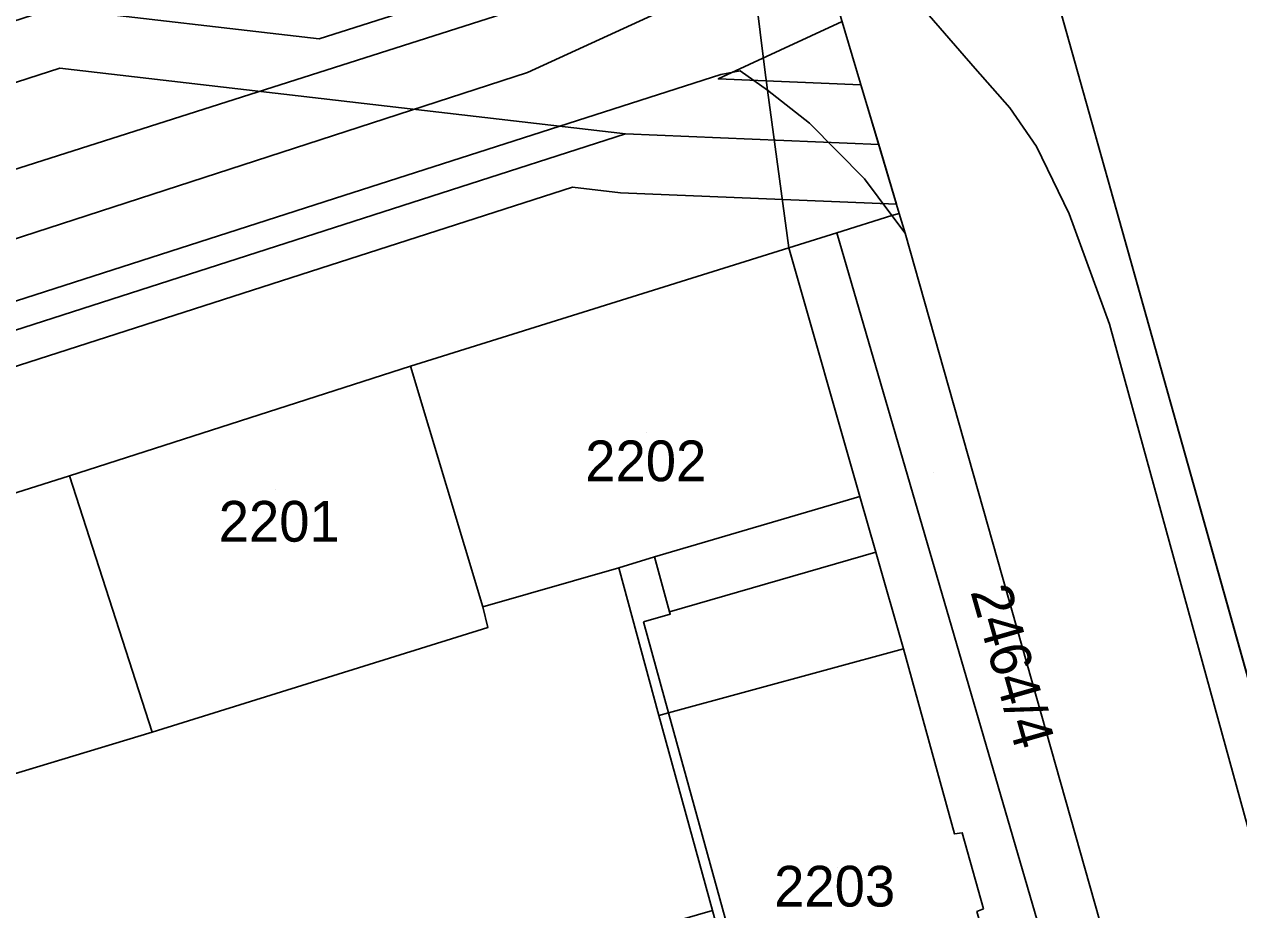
# Model space of a CAD drawing. Extents: x -263423 to -261326, y -1240067 to -1237864.
# Drawn here: x -262302.9 to -262243.2, y -1238643.2 to -1238599.7 of the extents above; entities that cross this region are included whole.
import ezdxf

# ---------------------------------------------------------------- set-up
doc = ezdxf.new("R2010")
doc.units = 0
for name, color, linetype in [('body_kn', 7, 'Continuous'), ('kladpar_druhypozemkov', 7, 'Continuous'), ('kladpar_hranice', 7, 'Continuous'), ('kladpar_parcelnecisla', 7, 'Continuous'), ('kladpar_plochy', 7, 'Continuous'), ('tarchy_linie', 7, 'Continuous'), ('zappar_hrandruhpozemk', 7, 'Continuous')]:
    doc.layers.add(name, color=color, linetype=linetype)

msp = doc.modelspace()

# ---------------------------------------------------------------- linework, layer by layer
at = {"layer": 'body_kn'}
for p, q in [((-262288.42, -1238600.43), (-262288.42, -1238600.43)), ((-262301.16, -1238601.86), (-262301.16, -1238601.86)), ((-262278.18, -1238602.08), (-262278.18, -1238602.08)), ((-262268.68, -1238602.18), (-262268.68, -1238602.18)), ((-262267.72, -1238601.99), (-262267.72, -1238601.99)), ((-262266.52, -1238601.94), (-262266.52, -1238601.94)), ((-262256.17, -1238601.89), (-262256.17, -1238601.89)), ((-262268.8, -1238602.39), (-262268.8, -1238602.39)), ((-262261.79, -1238602.68), (-262261.79, -1238602.68)), ((-262266.38, -1238602.95), (-262266.38, -1238602.95)), ((-262266.38, -1238602.95), (-262266.38, -1238602.95)), ((-262254.48, -1238603.81), (-262254.48, -1238603.81)), ((-262264.32, -1238604.56), (-262264.32, -1238604.56)), ((-262273.37, -1238605.1), (-262273.37, -1238605.1)), ((-262260.92, -1238605.62), (-262260.92, -1238605.62)), ((-262253.17, -1238605.72), (-262253.17, -1238605.72)), ((-262261.62, -1238607.31), (-262261.62, -1238607.31)), ((-262287.21, -1238608.12), (-262287.21, -1238608.12)), ((-262275.96, -1238607.72), (-262275.96, -1238607.72)), ((-262273.6, -1238607.99), (-262273.6, -1238607.99)), ((-262260.04, -1238608.55), (-262260.04, -1238608.55)), ((-262260.27, -1238609.11), (-262260.27, -1238609.11)), ((-262260.27, -1238609.11), (-262260.27, -1238609.11)), ((-262259.91, -1238609), (-262259.91, -1238609)), ((-262251.55, -1238609.03), (-262251.55, -1238609.03)), ((-262262.98, -1238609.96), (-262262.98, -1238609.96)), ((-262262.98, -1238609.96), (-262262.98, -1238609.96)), ((-262259.62, -1238609.98), (-262259.62, -1238609.98)), ((-262259.62, -1238609.98), (-262259.62, -1238609.98)), ((-262265.34, -1238610.7), (-262265.34, -1238610.7)), ((-262265.34, -1238610.7), (-262265.34, -1238610.7)), ((-262249.58, -1238614.44), (-262249.58, -1238614.44)), ((-262283.93, -1238616.51), (-262283.93, -1238616.51)), ((-262283.93, -1238616.51), (-262283.93, -1238616.51)), ((-262300.68, -1238621.9), (-262300.68, -1238621.9)), ((-262300.68, -1238621.9), (-262300.68, -1238621.9)), ((-262261.84, -1238622.92), (-262261.84, -1238622.92)), ((-262271.93, -1238625.87), (-262271.93, -1238625.87)), ((-262261.06, -1238625.65), (-262261.06, -1238625.65)), ((-262273.69, -1238626.42), (-262273.69, -1238626.42)), ((-262273.69, -1238626.42), (-262273.69, -1238626.42)), ((-262280.37, -1238628.34), (-262280.37, -1238628.34)), ((-262272.48, -1238629.07), (-262272.48, -1238629.07)), ((-262271.2, -1238628.58), (-262271.2, -1238628.58)), ((-262271.2, -1238628.58), (-262271.2, -1238628.58)), ((-262271.16, -1238628.69), (-262271.16, -1238628.69)), ((-262280.13, -1238629.35), (-262280.13, -1238629.35)), ((-262280.13, -1238629.35), (-262280.13, -1238629.35)), ((-262259.7, -1238630.4), (-262259.7, -1238630.4)), ((-262259.7, -1238630.4), (-262259.7, -1238630.4)), ((-262271.73, -1238633.67), (-262271.73, -1238633.67)), ((-262271.25, -1238633.54), (-262271.25, -1238633.54)), ((-262296.62, -1238634.49), (-262296.62, -1238634.49)), ((-262257.2, -1238639.49), (-262257.2, -1238639.49)), ((-262256.81, -1238639.43), (-262256.81, -1238639.43)), ((-262255.77, -1238643.18), (-262255.77, -1238643.18))]:
    msp.add_line(p, q, dxfattribs=at)
at = {"layer": 'kladpar_druhypozemkov'}
for p, q in [((-262272.34, -1238619.76), (-262272.34, -1238619.76)), ((-262258.22, -1238621.74), (-262258.22, -1238621.74)), ((-262290.54, -1238622.56), (-262290.54, -1238622.56)), ((-262262.94, -1238641.16), (-262262.94, -1238641.16))]:
    msp.add_line(p, q, dxfattribs=at)
at = {"layer": 'kladpar_hranice'}
msp.add_line((-262296.62, -1238634.49), (-262280.13, -1238629.35), dxfattribs=at)
for points in [[(-262213.8, -1238734.81), (-262201.64, -1238778.22), (-262184.68, -1238838.02), (-262168.87, -1238893.38), (-262180.08, -1238896.53), (-262188.78, -1238864.91), (-262190.73, -1238857.81), (-262192.69, -1238851.33), (-262193.3, -1238849.42), (-262193.98, -1238847.33), (-262202.97, -1238814.28), (-262220.2, -1238750.23), (-262229.32, -1238717.88), (-262237.65, -1238688.34), (-262246.15, -1238657.58), (-262249.35, -1238646.26), (-262259.62, -1238609.98), (-262259.91, -1238609), (-262264.12, -1238594.84), (-262269.74, -1238575.92), (-262270.51, -1238572.87), (-262260.33, -1238569.36), (-262230.45, -1238675.68), (-262213.8, -1238734.81)], [(-262156.89, -1238935.6), (-262168.87, -1238893.38), (-262184.68, -1238838.02), (-262201.64, -1238778.22), (-262213.8, -1238734.81), (-262230.45, -1238675.68), (-262260.33, -1238569.36)], [(-262269.74, -1238575.92), (-262264.12, -1238594.84), (-262259.91, -1238609), (-262260.27, -1238609.11), (-262262.98, -1238609.96), (-262265.34, -1238610.7), (-262266.38, -1238602.95), (-262266.52, -1238601.94), (-262267.63, -1238592.94), (-262269.74, -1238575.92)], [(-262267.63, -1238592.94), (-262266.52, -1238601.94), (-262266.38, -1238602.95), (-262265.34, -1238610.7), (-262283.93, -1238616.51), (-262300.68, -1238621.9), (-262317.17, -1238627.1), (-262325.83, -1238629.88), (-262337.48, -1238633.59), (-262347.16, -1238636.69), (-262359.48, -1238640.51), (-262364.92, -1238642.19), (-262369.02, -1238643.51), (-262378.48, -1238646.52), (-262382.37, -1238647.89), (-262388.1, -1238649.81), (-262393.51, -1238651.54), (-262411.33, -1238657.04), (-262430.25, -1238663.11), (-262432.09, -1238663.67), (-262455.65, -1238671.41)], [(-262249.35, -1238646.26), (-262251.48, -1238649.36), (-262253.52, -1238652.32), (-262256.09, -1238643.3), (-262255.77, -1238643.18), (-262256.81, -1238639.43), (-262257.2, -1238639.49), (-262259.7, -1238630.4), (-262261.06, -1238625.65), (-262261.84, -1238622.92), (-262265.34, -1238610.7), (-262262.98, -1238609.96), (-262260.27, -1238609.11), (-262259.91, -1238609), (-262259.62, -1238609.98), (-262249.35, -1238646.26)], [(-262265.34, -1238610.7), (-262261.84, -1238622.92), (-262261.06, -1238625.65), (-262259.7, -1238630.4), (-262271.25, -1238633.54), (-262271.73, -1238633.67), (-262273.69, -1238626.42), (-262280.37, -1238628.34), (-262283.93, -1238616.51), (-262265.34, -1238610.7)], [(-262283.93, -1238616.51), (-262280.37, -1238628.34), (-262280.13, -1238629.35), (-262296.62, -1238634.49), (-262300.68, -1238621.9), (-262283.93, -1238616.51)], [(-262300.68, -1238621.9), (-262296.62, -1238634.49), (-262313.36, -1238639.55), (-262317.17, -1238627.1), (-262300.68, -1238621.9)], [(-262280.13, -1238629.35), (-262280.37, -1238628.34), (-262273.69, -1238626.42), (-262271.73, -1238633.67), (-262269.09, -1238643.25), (-262283.6, -1238647.45), (-262282.02, -1238653.24), (-262277.98, -1238668.05), (-262264.43, -1238664.09), (-262264.98, -1238662.2), (-262264, -1238661.93), (-262263.01, -1238665.69), (-262269.85, -1238675.32), (-262271.21, -1238675.74), (-262270.96, -1238676.57), (-262274.57, -1238679.14), (-262285.2, -1238685.66), (-262295.33, -1238651.23), (-262304.51, -1238653.89)], [(-262325.83, -1238629.88), (-262317.17, -1238627.1), (-262313.36, -1238639.55), (-262296.62, -1238634.49)], [(-262259.7, -1238630.4), (-262257.2, -1238639.49), (-262256.81, -1238639.43), (-262255.77, -1238643.18), (-262256.09, -1238643.3), (-262253.52, -1238652.32), (-262265.15, -1238655.63), (-262266.52, -1238650.7), (-262267, -1238650.83), (-262269.09, -1238643.25), (-262271.73, -1238633.67), (-262271.25, -1238633.54), (-262259.7, -1238630.4)]]:
    msp.add_lwpolyline(points, dxfattribs=at)
at = {"layer": 'kladpar_plochy'}
for p, q in [((-262230.45, -1238675.68), (-262260.33, -1238569.36)), ((-262280.37, -1238628.34), (-262273.69, -1238626.42)), ((-262273.69, -1238626.42), (-262271.73, -1238633.67)), ((-262280.13, -1238629.35), (-262280.37, -1238628.34)), ((-262296.62, -1238634.49), (-262280.13, -1238629.35)), ((-262271.73, -1238633.67), (-262269.09, -1238643.25)), ((-262313.36, -1238639.55), (-262296.62, -1238634.49))]:
    msp.add_line(p, q, dxfattribs=at)
for points in [[(-262213.8, -1238734.81), (-262201.64, -1238778.22), (-262184.68, -1238838.02), (-262168.87, -1238893.38), (-262180.08, -1238896.53), (-262188.78, -1238864.91), (-262190.73, -1238857.81), (-262192.69, -1238851.33), (-262193.3, -1238849.42), (-262193.98, -1238847.33), (-262202.97, -1238814.28), (-262220.2, -1238750.23), (-262229.32, -1238717.88), (-262237.65, -1238688.34), (-262246.15, -1238657.58), (-262249.35, -1238646.26), (-262259.62, -1238609.98), (-262259.91, -1238609), (-262264.12, -1238594.84), (-262269.74, -1238575.92), (-262270.51, -1238572.87), (-262260.33, -1238569.36), (-262230.45, -1238675.68)], [(-262269.74, -1238575.92), (-262264.12, -1238594.84), (-262259.91, -1238609), (-262260.27, -1238609.11), (-262262.98, -1238609.96), (-262265.34, -1238610.7), (-262266.38, -1238602.95), (-262266.52, -1238601.94), (-262267.63, -1238592.94)], [(-262249.35, -1238646.26), (-262251.48, -1238649.36), (-262253.52, -1238652.32), (-262256.09, -1238643.3), (-262255.77, -1238643.18), (-262256.81, -1238639.43), (-262257.2, -1238639.49), (-262259.7, -1238630.4), (-262261.06, -1238625.65), (-262261.84, -1238622.92), (-262265.34, -1238610.7), (-262262.98, -1238609.96), (-262260.27, -1238609.11), (-262259.91, -1238609), (-262259.62, -1238609.98)], [(-262265.34, -1238610.7), (-262261.84, -1238622.92), (-262261.06, -1238625.65), (-262259.7, -1238630.4), (-262271.25, -1238633.54), (-262271.73, -1238633.67), (-262273.69, -1238626.42), (-262280.37, -1238628.34), (-262283.93, -1238616.51)], [(-262283.93, -1238616.51), (-262280.37, -1238628.34), (-262280.13, -1238629.35), (-262296.62, -1238634.49), (-262300.68, -1238621.9)], [(-262300.68, -1238621.9), (-262296.62, -1238634.49), (-262313.36, -1238639.55), (-262317.17, -1238627.1)], [(-262259.7, -1238630.4), (-262257.2, -1238639.49), (-262256.81, -1238639.43), (-262255.77, -1238643.18), (-262256.09, -1238643.3), (-262253.52, -1238652.32), (-262265.15, -1238655.63), (-262266.52, -1238650.7), (-262267, -1238650.83), (-262269.09, -1238643.25), (-262271.73, -1238633.67), (-262271.25, -1238633.54)]]:
    msp.add_lwpolyline(points, close=True, dxfattribs=at)
msp.add_lwpolyline([(-262267.63, -1238592.94), (-262266.52, -1238601.94), (-262266.38, -1238602.95), (-262265.34, -1238610.7), (-262283.93, -1238616.51), (-262300.68, -1238621.9), (-262317.17, -1238627.1), (-262325.83, -1238629.88), (-262337.48, -1238633.59), (-262347.16, -1238636.69), (-262359.48, -1238640.51), (-262364.92, -1238642.19), (-262369.02, -1238643.51), (-262378.48, -1238646.52), (-262382.37, -1238647.89), (-262388.1, -1238649.81), (-262393.51, -1238651.54), (-262411.33, -1238657.04), (-262430.25, -1238663.11), (-262432.09, -1238663.67), (-262455.65, -1238671.41)], dxfattribs=at)
at = {"layer": 'tarchy_linie'}
for points in [[(-262452.39, -1238633.98), (-262451.66, -1238633.75), (-262440.67, -1238630.79), (-262292.08, -1238583.86), (-262279.02, -1238578.9), (-262276.38, -1238583.31), (-262273.07, -1238595.1), (-262276.1, -1238596.5), (-262288.42, -1238600.43), (-262301.44, -1238598.91), (-262391.71, -1238628.04), (-262448.73, -1238646.5), (-262452.39, -1238633.98)], [(-262822.74, -1238779.25), (-262789.34, -1238769.25), (-262755.15, -1238752.18), (-262662.78, -1238722.18), (-262575.32, -1238694.81), (-262549.59, -1238684.59), (-262510.76, -1238673.25), (-262446.29, -1238652.03), (-262387.97, -1238633.8), (-262274.41, -1238597.6), (-262267.42, -1238595.28), (-262264.24, -1238594.43)], [(-262821.51, -1238774.65), (-262772.9, -1238761), (-262557.17, -1238691.92), (-262357.83, -1238627.94), (-262278.18, -1238602.08), (-262270.31, -1238598.46), (-262263.92, -1238595.52)], [(-262262.71, -1238599.58), (-262268.8, -1238602.39), (-262261.79, -1238602.68), (-262260.92, -1238605.62), (-262260.04, -1238608.55), (-262273.6, -1238607.99), (-262275.96, -1238607.72), (-262383.78, -1238642.41), (-262382.16, -1238647.82), (-262382.37, -1238647.89), (-262383.62, -1238648.31), (-262385.11, -1238648.81), (-262386.67, -1238649.33), (-262388.4, -1238643.89), (-262421.62, -1238654.58), (-262521.21, -1238686.69)], [(-262780.24, -1238755.79), (-262578.22, -1238690.23), (-262541.33, -1238679.48), (-262449.48, -1238649.79), (-262390.82, -1238630.8), (-262301.16, -1238601.86), (-262273.37, -1238605.1), (-262260.92, -1238605.62)], [(-262769.28, -1238765.08), (-262521.73, -1238685.07), (-262422.14, -1238652.96), (-262273.37, -1238605.1)]]:
    msp.add_lwpolyline(points, dxfattribs=at)
at = {"layer": 'zappar_hrandruhpozemk'}
for p, q in [((-262264.32, -1238604.56), (-262266.38, -1238602.95)), ((-262261.62, -1238607.31), (-262264.32, -1238604.56)), ((-262260.27, -1238609.11), (-262261.62, -1238607.31)), ((-262287.21, -1238608.12), (-262328.4, -1238621.36)), ((-262259.62, -1238609.98), (-262260.27, -1238609.11)), ((-262251.55, -1238609.03), (-262249.58, -1238614.44)), ((-262262.98, -1238609.96), (-262251.48, -1238649.36)), ((-262249.58, -1238614.44), (-262238.14, -1238656.06)), ((-262271.93, -1238625.87), (-262261.84, -1238622.92)), ((-262273.69, -1238626.42), (-262271.93, -1238625.87)), ((-262271.2, -1238628.58), (-262261.06, -1238625.65)), ((-262272.48, -1238629.07), (-262271.25, -1238633.54)), ((-262266.52, -1238650.7), (-262271.25, -1238633.54))]:
    msp.add_line(p, q, dxfattribs=at)
for points in [[(-262264.12, -1238594.84), (-262263.09, -1238595.5), (-262260.82, -1238596.98), (-262258.43, -1238599.28), (-262256.17, -1238601.89), (-262254.48, -1238603.81), (-262253.17, -1238605.72), (-262251.55, -1238609.03)], [(-262266.38, -1238602.95), (-262267.72, -1238601.99), (-262268.68, -1238602.18), (-262287.21, -1238608.12)], [(-262271.93, -1238625.87), (-262271.2, -1238628.58), (-262271.16, -1238628.69), (-262272.48, -1238629.07)]]:
    msp.add_lwpolyline(points, dxfattribs=at)

# ---------------------------------------------------------------- texts
at = {"layer": 'kladpar_parcelnecisla'}
for s, p in [('2202', (-262275.341, -1238622.16)), ('2201', (-262293.355, -1238625.13)), ('2203', (-262266.057, -1238643.06))]:
    msp.add_text(s, height=2, dxfattribs=at).set_placement(p)
msp.add_text('2464/4', height=2, rotation=286, dxfattribs=at).set_placement((-262256.422, -1238627.58))

doc.saveas('drawing.dxf')
